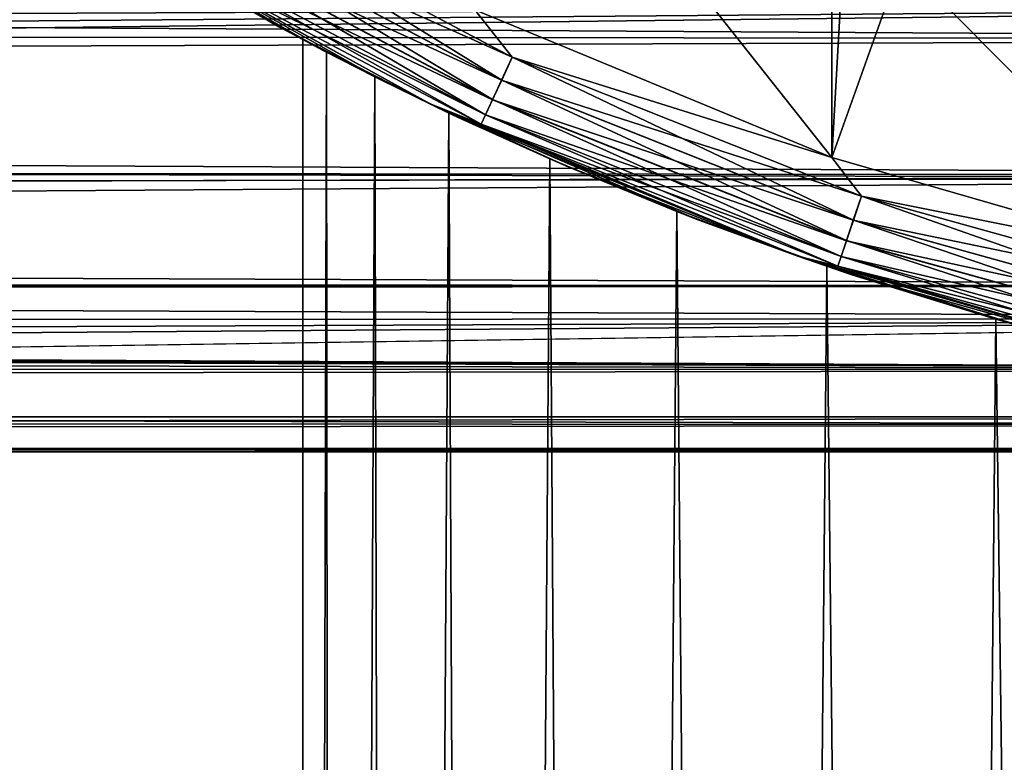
# Model space of a CAD drawing. Header units: millimetres. Extents: x -139 to 106, y -8 to 139.
# Tile 240 of 459: x -9.34 to -4.62, y 51.82 to 55.38. Entities that reach past the tile are written whole.
import ezdxf

# ---------------------------------------------------------------- set-up
doc = ezdxf.new("R2010")
doc.units = ezdxf.units.MM
doc.header["$LTSCALE"] = 53.842063
for name, color, linetype in [('47', 7, 'CONTINUOUS'), ('48', 7, 'CONTINUOUS'), ('496', 7, 'CONTINUOUS'), ('498', 7, 'CONTINUOUS'), ('499', 7, 'CONTINUOUS'), ('500', 7, 'CONTINUOUS'), ('502', 7, 'CONTINUOUS'), ('506', 7, 'CONTINUOUS'), ('508', 7, 'CONTINUOUS'), ('510', 7, 'CONTINUOUS')]:
    doc.layers.add(name, color=color, linetype=linetype)

msp = doc.modelspace()

# ---------------------------------------------------------------- linework, layer by layer
at = {"layer": '47', "color": 8, "linetype": 'CONTINUOUS'}
for points in [[(0, 56.0476, -16.5146), (0, 55.2822, -15.6078), (-76.5, 55.7292, -16.1637), (0, 56.0476, -16.5146)], [(-76.5, 55.7292, -16.1637), (0, 55.2822, -15.6078), (-76.5, 55.3561, -15.7055), (-76.5, 55.7292, -16.1637)], [(-76.5, 55.3561, -15.7055), (0, 55.2822, -15.6078), (-76.5, 55.0108, -15.2261), (-76.5, 55.3561, -15.7055)], [(0, 55.2822, -15.6078), (0, 54.6296, -14.6167), (-76.5, 55.0108, -15.2261), (0, 55.2822, -15.6078)], [(-76.5, 55.0108, -15.2261), (0, 54.6296, -14.6167), (-76.5, 54.6943, -14.7271), (-76.5, 55.0108, -15.2261)], [(-76.5, 54.6943, -14.7271), (0, 54.6296, -14.6167), (-76.5, 54.4078, -14.2103), (-76.5, 54.6943, -14.7271)], [(0, 54.6296, -14.6167), (0, 54.0991, -13.5552), (-76.5, 54.4078, -14.2103), (0, 54.6296, -14.6167)], [(-76.5, 54.4078, -14.2103), (0, 54.0991, -13.5552), (-76.5, 54.1523, -13.6774), (-76.5, 54.4078, -14.2103)], [(-76.5, 54.1523, -13.6774), (0, 54.0991, -13.5552), (-75.5194, 54.1481, -13.6678), (-76.5, 54.1523, -13.6774)], [(-75.5194, 54.1481, -13.6678), (0, 54.0991, -13.5552), (-74.6378, 54.1301, -13.6269), (-75.5194, 54.1481, -13.6678)], [(-74.6378, 54.1301, -13.6269), (0, 54.0991, -13.5552), (-73.8408, 54.1008, -13.5592), (-74.6378, 54.1301, -13.6269)], [(-73.8408, 54.1008, -13.5592), (0, 54.0991, -13.5552), (-73.1127, 54.0623, -13.4679), (-73.8408, 54.1008, -13.5592)], [(0, 54.0991, -13.5552), (0, 53.698, -12.4384), (-73.1127, 54.0623, -13.4679), (0, 54.0991, -13.5552)], [(-73.1127, 54.0623, -13.4679), (0, 53.698, -12.4384), (-72.438, 54.0159, -13.3548), (-73.1127, 54.0623, -13.4679)], [(-72.438, 54.0159, -13.3548), (0, 53.698, -12.4384), (-71.807, 53.9631, -13.2207), (-72.438, 54.0159, -13.3548)], [(-71.807, 53.9631, -13.2207), (0, 53.698, -12.4384), (-70.6508, 53.8433, -12.8931), (-71.807, 53.9631, -13.2207)], [(-70.6508, 53.8433, -12.8931), (0, 53.698, -12.4384), (-69.6136, 53.7141, -12.4927), (-70.6508, 53.8433, -12.8931)], [(-69.6136, 53.7141, -12.4927), (0, 53.698, -12.4384), (-68.691, 53.5878, -12.0312), (-69.6136, 53.7141, -12.4927)], [(0, 53.698, -12.4384), (0, 53.4321, -11.2819), (-68.691, 53.5878, -12.0312), (0, 53.698, -12.4384)], [(-68.691, 53.5878, -12.0312), (0, 53.4321, -11.2819), (-67.8853, 53.4758, -11.5237), (-68.691, 53.5878, -12.0312)], [(-67.8853, 53.4758, -11.5237), (0, 53.4321, -11.2819), (-67.1567, 53.3825, -10.9545), (-67.8853, 53.4758, -11.5237)], [(0, 53.3185, -8.9155), (0, 53.4726, -7.7389), (-65.0885, 53.3429, -8.6304), (0, 53.3185, -8.9155)], [(-65.0885, 53.3429, -8.6304), (0, 53.4726, -7.7389), (-32.2388, 53.4726, -7.7389), (-65.0885, 53.3429, -8.6304)], [(0, 53.4321, -11.2819), (0, 53.305, -10.1021), (-67.1567, 53.3825, -10.9545), (0, 53.4321, -11.2819)], [(-67.1567, 53.3825, -10.9545), (0, 53.305, -10.1021), (-66.4543, 53.3156, -10.2869), (-67.1567, 53.3825, -10.9545)], [(-66.4543, 53.3156, -10.2869), (0, 53.305, -10.1021), (-65.7573, 53.2942, -9.5015), (-66.4543, 53.3156, -10.2869)], [(-65.7573, 53.2942, -9.5015), (0, 53.3185, -8.9155), (-65.0885, 53.3429, -8.6304), (-65.7573, 53.2942, -9.5015)], [(0, 53.305, -10.1021), (0, 53.3185, -8.9155), (-65.7573, 53.2942, -9.5015), (0, 53.305, -10.1021)]]:
    msp.add_3dface(points, dxfattribs=at)
at = {"layer": '48', "color": 8, "linetype": 'CONTINUOUS'}
for points in [[(-62.491, 54.9479, -1.4237), (-62.5807, 54.7249, -2.2964), (0, 55.444, 0.4679), (-62.491, 54.9479, -1.4237)], [(0, 55.444, 0.4679), (-62.5807, 54.7249, -2.2964), (0, 54.617, -2.7243), (0, 55.444, 0.4679)], [(-62.43, 55.1885, -0.4985), (-62.491, 54.9479, -1.4237), (0, 55.444, 0.4679), (-62.43, 55.1885, -0.4985)], [(-62.4057, 55.434, 0.4304), (-62.43, 55.1885, -0.4985), (0, 55.444, 0.4679), (-62.4057, 55.434, 0.4304)], [(-62.5807, 54.7249, -2.2964), (-62.6961, 54.5296, -3.0746), (0, 54.617, -2.7243), (-62.5807, 54.7249, -2.2964)], [(-62.6961, 54.5296, -3.0746), (-63.0035, 54.1994, -4.4286), (0, 54.617, -2.7243), (-62.6961, 54.5296, -3.0746)], [(0, 54.617, -2.7243), (-63.0035, 54.1994, -4.4286), (0, 53.944, -5.5212), (0, 54.617, -2.7243)], [(-63.0035, 54.1994, -4.4286), (-63.4167, 53.9121, -5.6615), (0, 53.944, -5.5212), (-63.0035, 54.1994, -4.4286)], [(-64.4776, 53.4726, -7.7389), (-32.2388, 53.4726, -7.7389), (0, 53.944, -5.5212), (-64.4776, 53.4726, -7.7389)], [(-63.9168, 53.6685, -6.771), (-64.4776, 53.4726, -7.7389), (0, 53.944, -5.5212), (-63.9168, 53.6685, -6.771)], [(-63.4167, 53.9121, -5.6615), (-63.9168, 53.6685, -6.771), (0, 53.944, -5.5212), (-63.4167, 53.9121, -5.6615)], [(-32.2388, 53.4726, -7.7389), (0, 53.4726, -7.7389), (0, 53.944, -5.5212), (-32.2388, 53.4726, -7.7389)]]:
    msp.add_3dface(points, dxfattribs=at)
at = {"layer": '496', "color": 7, "linetype": 'CONTINUOUS', "true_color": 0xcccccc}
for points in [[(-7.9813, 14.2844, 146.8623), (-7.9813, 14.2844, 147.9542), (-7.9859, 55.2804, 146.9333), (-7.9813, 14.2844, 146.8623)], [(-7.8722, 55.2204, 145.9839), (-7.9813, 14.2844, 146.8623), (-7.9859, 55.2804, 146.9333), (-7.8722, 55.2204, 145.9839)], [(-7.9859, 55.2804, 146.9333), (-7.9813, 14.2844, 147.9542), (-7.9859, 55.2804, 147.8831), (-7.9859, 55.2804, 146.9333)], [(-7.9859, 55.2804, 147.8831), (-7.9813, 14.2844, 147.9542), (-7.8722, 55.2204, 148.8324), (-7.9859, 55.2804, 147.8831)], [(-7.8327, 14.2844, 145.7806), (-7.9813, 14.2844, 146.8623), (-7.8722, 55.2204, 145.9839), (-7.8327, 14.2844, 145.7806)], [(-7.9813, 14.2844, 147.9542), (-7.8327, 14.2844, 149.0359), (-7.8722, 55.2204, 148.8324), (-7.9813, 14.2844, 147.9542)], [(-7.6409, 55.1018, 145.0383), (-7.8327, 14.2844, 145.7806), (-7.8722, 55.2204, 145.9839), (-7.6409, 55.1018, 145.0383)], [(-7.8722, 55.2204, 148.8324), (-7.8327, 14.2844, 149.0359), (-7.6408, 55.1018, 149.7784), (-7.8722, 55.2204, 148.8324)], [(-7.5381, 14.2844, 144.7292), (-7.8327, 14.2844, 145.7806), (-7.6409, 55.1018, 145.0383), (-7.5381, 14.2844, 144.7292)], [(-7.8327, 14.2844, 149.0359), (-7.5381, 14.2844, 150.0872), (-7.6408, 55.1018, 149.7784), (-7.8327, 14.2844, 149.0359)], [(-7.2857, 54.9282, 144.1038), (-7.5381, 14.2844, 144.7292), (-7.6409, 55.1018, 145.0383), (-7.2857, 54.9282, 144.1038)], [(-7.6408, 55.1018, 149.7784), (-7.5381, 14.2844, 150.0872), (-7.2857, 54.9282, 150.7126), (-7.6408, 55.1018, 149.7784)], [(-7.1031, 14.2844, 143.7277), (-7.5381, 14.2844, 144.7292), (-7.2857, 54.9282, 144.1038), (-7.1031, 14.2844, 143.7277)], [(-7.5381, 14.2844, 150.0872), (-7.1031, 14.2844, 151.0887), (-7.2857, 54.9282, 150.7126), (-7.5381, 14.2844, 150.0872)], [(-6.8026, 54.7083, 143.1981), (-7.1031, 14.2844, 143.7277), (-7.2857, 54.9282, 144.1038), (-6.8026, 54.7083, 143.1981)], [(-7.2857, 54.9282, 150.7126), (-7.1031, 14.2844, 151.0887), (-6.8026, 54.7083, 151.6183), (-7.2857, 54.9282, 150.7126)], [(-6.5357, 14.2844, 142.7948), (-7.1031, 14.2844, 143.7277), (-6.8026, 54.7083, 143.1981), (-6.5357, 14.2844, 142.7948)], [(-7.1031, 14.2844, 151.0887), (-6.5357, 14.2844, 152.0217), (-6.8026, 54.7083, 151.6183), (-7.1031, 14.2844, 151.0887)], [(-6.1945, 54.4566, 142.3458), (-6.5357, 14.2844, 142.7948), (-6.8026, 54.7083, 143.1981), (-6.1945, 54.4566, 142.3458)], [(-6.8026, 54.7083, 151.6183), (-6.5357, 14.2844, 152.0217), (-6.1945, 54.4566, 152.4706), (-6.8026, 54.7083, 151.6183)], [(-5.8467, 14.2844, 141.9478), (-6.5357, 14.2844, 142.7948), (-6.1945, 54.4566, 142.3458), (-5.8467, 14.2844, 141.9478)], [(-6.5357, 14.2844, 152.0217), (-5.8467, 14.2844, 152.8686), (-6.1945, 54.4566, 152.4706), (-6.5357, 14.2844, 152.0217)], [(-5.4756, 54.1939, 141.5758), (-5.8467, 14.2844, 141.9478), (-6.1945, 54.4566, 142.3458), (-5.4756, 54.1939, 141.5758)], [(-6.1945, 54.4566, 152.4706), (-5.8467, 14.2844, 152.8686), (-5.4756, 54.1939, 153.2406), (-6.1945, 54.4566, 152.4706)], [(-5.0487, 14.2844, 141.2025), (-5.8467, 14.2844, 141.9478), (-5.4756, 54.1939, 141.5758), (-5.0487, 14.2844, 141.2025)], [(-5.8467, 14.2844, 152.8686), (-5.0487, 14.2844, 153.6139), (-5.4756, 54.1939, 153.2406), (-5.8467, 14.2844, 152.8686)], [(-4.6656, 53.9407, 140.9096), (-5.0487, 14.2844, 141.2025), (-5.4756, 54.1939, 141.5758), (-4.6656, 53.9407, 140.9096)], [(-5.4756, 54.1939, 153.2406), (-5.0487, 14.2844, 153.6139), (-4.6656, 53.9407, 153.9068), (-5.4756, 54.1939, 153.2406)], [(-4.1567, 14.2844, 140.5729), (-5.0487, 14.2844, 141.2025), (-4.6656, 53.9407, 140.9096), (-4.1567, 14.2844, 140.5729)], [(-5.0487, 14.2844, 153.6139), (-4.1567, 14.2844, 154.2436), (-4.6656, 53.9407, 153.9068), (-5.0487, 14.2844, 153.6139)], [(-3.7902, 53.7158, 140.363), (-4.1567, 14.2844, 140.5729), (-4.6656, 53.9407, 140.9096), (-3.7902, 53.7158, 140.363)], [(-4.6656, 53.9407, 153.9068), (-4.1567, 14.2844, 154.2436), (-3.7902, 53.7158, 154.4534), (-4.6656, 53.9407, 153.9068)]]:
    msp.add_3dface(points, dxfattribs=at)
at = {"layer": '498', "color": 7, "linetype": 'CONTINUOUS', "true_color": 0xe0f2ff}
for points in [[(-8.0999, 55.3416, 147.4063), (-8.0472, 55.3132, 146.4853), (-8.0476, 55.3134, 148.328), (-8.0999, 55.3416, 147.4063)], [(-7.9859, 55.2804, 146.9333), (-7.9859, 55.2804, 147.8831), (-8.0476, 55.3134, 148.328), (-7.9859, 55.2804, 146.9333)], [(-8.0472, 55.3132, 146.4853), (-7.9859, 55.2804, 146.9333), (-8.0476, 55.3134, 148.328), (-8.0472, 55.3132, 146.4853)], [(-8.0476, 55.3134, 148.328), (-7.9859, 55.2804, 147.8831), (-7.8875, 55.2285, 149.251), (-8.0476, 55.3134, 148.328)], [(-7.8873, 55.2283, 145.5644), (-7.9859, 55.2804, 146.9333), (-8.0472, 55.3132, 146.4853), (-7.8873, 55.2283, 145.5644)], [(-7.8722, 55.2204, 145.9839), (-7.9859, 55.2804, 146.9333), (-7.8873, 55.2283, 145.5644), (-7.8722, 55.2204, 145.9839)], [(-7.9859, 55.2804, 147.8831), (-7.8722, 55.2204, 148.8324), (-7.8875, 55.2285, 149.251), (-7.9859, 55.2804, 147.8831)], [(-7.8722, 55.2204, 148.8324), (-7.6408, 55.1018, 149.7784), (-7.8875, 55.2285, 149.251), (-7.8722, 55.2204, 148.8324)], [(-7.8875, 55.2285, 149.251), (-7.6408, 55.1018, 149.7784), (-7.615, 55.0888, 150.1689), (-7.8875, 55.2285, 149.251)], [(-7.615, 55.0888, 144.6476), (-7.8722, 55.2204, 145.9839), (-7.8873, 55.2283, 145.5644), (-7.615, 55.0888, 144.6476)], [(-7.6409, 55.1018, 145.0383), (-7.8722, 55.2204, 145.9839), (-7.615, 55.0888, 144.6476), (-7.6409, 55.1018, 145.0383)], [(-7.2857, 54.9282, 144.1038), (-7.6409, 55.1018, 145.0383), (-7.615, 55.0888, 144.6476), (-7.2857, 54.9282, 144.1038)], [(-7.6408, 55.1018, 149.7784), (-7.2857, 54.9282, 150.7126), (-7.615, 55.0888, 150.1689), (-7.6408, 55.1018, 149.7784)], [(-7.2246, 54.8994, 143.7456), (-7.2857, 54.9282, 144.1038), (-7.615, 55.0888, 144.6476), (-7.2246, 54.8994, 143.7456)], [(-7.615, 55.0888, 150.1689), (-7.2857, 54.9282, 150.7126), (-7.225, 54.8996, 151.0701), (-7.615, 55.0888, 150.1689)], [(-6.8026, 54.7083, 143.1981), (-7.2857, 54.9282, 144.1038), (-7.2246, 54.8994, 143.7456), (-6.8026, 54.7083, 143.1981)], [(-7.2857, 54.9282, 150.7126), (-6.8026, 54.7083, 151.6183), (-7.225, 54.8996, 151.0701), (-7.2857, 54.9282, 150.7126)], [(-7.225, 54.8996, 151.0701), (-6.8026, 54.7083, 151.6183), (-6.714, 54.6699, 151.9394), (-7.225, 54.8996, 151.0701)], [(-6.7135, 54.6697, 142.8762), (-6.8026, 54.7083, 143.1981), (-7.2246, 54.8994, 143.7456), (-6.7135, 54.6697, 142.8762)], [(-6.1945, 54.4566, 142.3458), (-6.8026, 54.7083, 143.1981), (-6.7135, 54.6697, 142.8762), (-6.1945, 54.4566, 142.3458)], [(-6.8026, 54.7083, 151.6183), (-6.1945, 54.4566, 152.4706), (-6.714, 54.6699, 151.9394), (-6.8026, 54.7083, 151.6183)], [(-6.714, 54.6699, 151.9394), (-6.1945, 54.4566, 152.4706), (-6.0878, 54.4153, 152.7513), (-6.714, 54.6699, 151.9394)], [(-6.0873, 54.4151, 142.0645), (-6.1945, 54.4566, 142.3458), (-6.7135, 54.6697, 142.8762), (-6.0873, 54.4151, 142.0645)], [(-5.4756, 54.1939, 141.5758), (-6.1945, 54.4566, 142.3458), (-6.0873, 54.4151, 142.0645), (-5.4756, 54.1939, 141.5758)], [(-6.1945, 54.4566, 152.4706), (-5.4756, 54.1939, 153.2406), (-6.0878, 54.4153, 152.7513), (-6.1945, 54.4566, 152.4706)], [(-6.0878, 54.4153, 152.7513), (-5.4756, 54.1939, 153.2406), (-5.3607, 54.1552, 153.4805), (-6.0878, 54.4153, 152.7513)], [(-5.3601, 54.155, 141.3354), (-5.4756, 54.1939, 141.5758), (-6.0873, 54.4151, 142.0645), (-5.3601, 54.155, 141.3354)], [(-4.6656, 53.9407, 140.9096), (-5.4756, 54.1939, 141.5758), (-5.3601, 54.155, 141.3354), (-4.6656, 53.9407, 140.9096)], [(-5.4756, 54.1939, 153.2406), (-4.6656, 53.9407, 153.9068), (-5.3607, 54.1552, 153.4805), (-5.4756, 54.1939, 153.2406)], [(-5.3607, 54.1552, 153.4805), (-4.6656, 53.9407, 153.9068), (-4.5542, 53.9093, 154.1066), (-5.3607, 54.1552, 153.4805)], [(-4.5536, 53.9091, 140.7094), (-4.6656, 53.9407, 140.9096), (-5.3601, 54.155, 141.3354), (-4.5536, 53.9091, 140.7094)], [(-3.7902, 53.7158, 140.363), (-4.6656, 53.9407, 140.9096), (-4.5536, 53.9091, 140.7094), (-3.7902, 53.7158, 140.363)], [(-4.6656, 53.9407, 153.9068), (-3.7902, 53.7158, 154.4534), (-4.5542, 53.9093, 154.1066), (-4.6656, 53.9407, 153.9068)]]:
    msp.add_3dface(points, dxfattribs=at)
at = {"layer": '499', "color": 7, "linetype": 'CONTINUOUS', "true_color": 0xe0f2ff}
for points in [[(-5.4519, 85.8612, 188.9082), (-5.4518, 54.7146, 188.9082), (-3.6732, 86.3738, 188.9082), (-5.4519, 85.8612, 188.9082)], [(-5.4518, 54.7146, 188.9082), (-3.6731, 54.2019, 188.9082), (-3.6732, 86.3738, 188.9082), (-5.4518, 54.7146, 188.9082)], [(-7.1618, 55.4232, 188.9082), (-5.4518, 54.7146, 188.9082), (-5.4519, 85.8612, 188.9082), (-7.1618, 55.4232, 188.9082)]]:
    msp.add_3dface(points, dxfattribs=at)
at = {"layer": '500', "color": 7, "linetype": 'CONTINUOUS', "true_color": 0xe0f2ff}
for points in [[(-8.0999, 55.3416, 147.4063), (-8.0476, 55.3134, 148.328), (-9.0445, 55.8936, 188.4082), (-8.0999, 55.3416, 147.4063)], [(-7.376, 54.9714, 101.6082), (-8.0999, 55.3416, 147.4063), (-9.0445, 55.8936, 188.4082), (-7.376, 54.9714, 101.6082)], [(-8.0476, 55.3134, 148.328), (-7.8875, 55.2285, 149.251), (-9.0445, 55.8936, 188.4082), (-8.0476, 55.3134, 148.328)], [(-7.8875, 55.2285, 149.251), (-7.615, 55.0888, 150.1689), (-9.0445, 55.8936, 188.4082), (-7.8875, 55.2285, 149.251)], [(-9.0445, 55.8936, 188.4082), (-7.615, 55.0888, 150.1689), (-7.376, 54.9714, 188.4082), (-9.0445, 55.8936, 188.4082)], [(-9.0445, 55.8936, 101.6082), (-7.376, 54.9714, 101.6082), (-9.0445, 55.8936, 188.4082), (-9.0445, 55.8936, 101.6082)], [(-8.0472, 55.3132, 146.4853), (-8.0999, 55.3416, 147.4063), (-7.376, 54.9714, 101.6082), (-8.0472, 55.3132, 146.4853)], [(-7.8873, 55.2283, 145.5644), (-8.0472, 55.3132, 146.4853), (-7.376, 54.9714, 101.6082), (-7.8873, 55.2283, 145.5644)], [(-7.615, 55.0888, 144.6476), (-7.8873, 55.2283, 145.5644), (-7.376, 54.9714, 101.6082), (-7.615, 55.0888, 144.6476)], [(-7.2246, 54.8994, 143.7456), (-7.615, 55.0888, 144.6476), (-7.376, 54.9714, 101.6082), (-7.2246, 54.8994, 143.7456)], [(-7.615, 55.0888, 150.1689), (-7.225, 54.8996, 151.0701), (-7.376, 54.9714, 188.4082), (-7.615, 55.0888, 150.1689)], [(-5.6147, 54.2419, 101.6082), (-7.2246, 54.8994, 143.7456), (-7.376, 54.9714, 101.6082), (-5.6147, 54.2419, 101.6082)], [(-7.225, 54.8996, 151.0701), (-6.714, 54.6699, 151.9394), (-7.376, 54.9714, 188.4082), (-7.225, 54.8996, 151.0701)], [(-6.714, 54.6699, 151.9394), (-6.0878, 54.4153, 152.7513), (-7.376, 54.9714, 188.4082), (-6.714, 54.6699, 151.9394)], [(-7.376, 54.9714, 188.4082), (-6.0878, 54.4153, 152.7513), (-5.6147, 54.2419, 188.4082), (-7.376, 54.9714, 188.4082)], [(-6.7135, 54.6697, 142.8762), (-7.2246, 54.8994, 143.7456), (-5.6147, 54.2419, 101.6082), (-6.7135, 54.6697, 142.8762)], [(-6.0873, 54.4151, 142.0645), (-6.7135, 54.6697, 142.8762), (-5.6147, 54.2419, 101.6082), (-6.0873, 54.4151, 142.0645)], [(-6.0878, 54.4153, 152.7513), (-5.3607, 54.1552, 153.4805), (-5.6147, 54.2419, 188.4082), (-6.0878, 54.4153, 152.7513)], [(-5.3601, 54.155, 141.3354), (-6.0873, 54.4151, 142.0645), (-5.6147, 54.2419, 101.6082), (-5.3601, 54.155, 141.3354)], [(-3.7828, 53.7141, 101.6082), (-5.3601, 54.155, 141.3354), (-5.6147, 54.2419, 101.6082), (-3.7828, 53.7141, 101.6082)], [(-5.3607, 54.1552, 153.4805), (-4.5542, 53.9093, 154.1066), (-5.6147, 54.2419, 188.4082), (-5.3607, 54.1552, 153.4805)], [(-5.6147, 54.2419, 188.4082), (-4.5542, 53.9093, 154.1066), (-3.7828, 53.7141, 188.4082), (-5.6147, 54.2419, 188.4082)], [(-4.5536, 53.9091, 140.7094), (-5.3601, 54.155, 141.3354), (-3.7828, 53.7141, 101.6082), (-4.5536, 53.9091, 140.7094)]]:
    msp.add_3dface(points, dxfattribs=at)
at = {"layer": '502', "color": 7, "linetype": 'CONTINUOUS', "true_color": 0xe0f2ff}
for points in [[(-5.4518, 54.7146, 101.1082), (-7.1618, 55.4232, 101.1082), (-6.7221, 56.3214, 101.1082), (-5.4518, 54.7146, 101.1082)], [(-5.1157, 55.6564, 101.1082), (-5.4518, 54.7146, 101.1082), (-6.7221, 56.3214, 101.1082), (-5.1157, 55.6564, 101.1082)], [(-3.6731, 54.2019, 101.1082), (-5.4518, 54.7146, 101.1082), (-5.1157, 55.6564, 101.1082), (-3.6731, 54.2019, 101.1082)], [(-3.4452, 55.1756, 101.1082), (-3.6731, 54.2019, 101.1082), (-5.1157, 55.6564, 101.1082), (-3.4452, 55.1756, 101.1082)]]:
    msp.add_3dface(points, dxfattribs=at)
at = {"layer": '506', "color": 7, "linetype": 'CONTINUOUS', "true_color": 0xe0f2ff}
for points in [[(-3.4452, 55.1756, 101.1082), (-5.1157, 55.6564, 101.1082), (-4.9079, 55.7219, 101.0912), (-3.4452, 55.1756, 101.1082)], [(-3.3042, 55.2767, 101.0912), (-3.4452, 55.1756, 101.1082), (-4.9079, 55.7219, 101.0912), (-3.3042, 55.2767, 101.0912)], [(-3.3042, 55.2767, 101.0912), (-4.9079, 55.7219, 101.0912), (-3.2783, 55.3945, 101.0412), (-3.3042, 55.2767, 101.0912)]]:
    msp.add_3dface(points, dxfattribs=at)
at = {"layer": '508', "color": 7, "linetype": 'CONTINUOUS', "true_color": 0xe0f2ff}
for points in [[(-6.9825, 55.1954, 101.1252), (-8.6356, 55.9354, 101.1753), (-8.5734, 56.0389, 101.1252), (-6.9825, 55.1954, 101.1252)], [(-7.1618, 55.4232, 101.1082), (-6.9825, 55.1954, 101.1252), (-8.5734, 56.0389, 101.1252), (-7.1618, 55.4232, 101.1082)], [(-7.0332, 55.0859, 101.1753), (-8.689, 55.8466, 101.2548), (-8.6356, 55.9354, 101.1753), (-7.0332, 55.0859, 101.1753)], [(-7.0332, 55.0859, 101.1753), (-8.6356, 55.9354, 101.1753), (-6.9825, 55.1954, 101.1252), (-7.0332, 55.0859, 101.1753)], [(-7.376, 54.9714, 101.6082), (-9.0445, 55.8936, 101.6082), (-8.7557, 55.7358, 101.4793), (-7.376, 54.9714, 101.6082)], [(-7.0767, 54.9919, 101.2548), (-8.73, 55.7786, 101.3585), (-8.689, 55.8466, 101.2548), (-7.0767, 54.9919, 101.2548)], [(-7.0767, 54.9919, 101.2548), (-8.689, 55.8466, 101.2548), (-7.0332, 55.0859, 101.1753), (-7.0767, 54.9919, 101.2548)], [(-7.1101, 54.9197, 101.3585), (-8.7557, 55.7358, 101.4793), (-8.73, 55.7786, 101.3585), (-7.1101, 54.9197, 101.3585)], [(-7.1101, 54.9197, 101.3585), (-8.73, 55.7786, 101.3585), (-7.0767, 54.9919, 101.2548), (-7.1101, 54.9197, 101.3585)], [(-7.131, 54.8745, 101.4793), (-7.376, 54.9714, 101.6082), (-8.7557, 55.7358, 101.4793), (-7.131, 54.8745, 101.4793)], [(-7.131, 54.8745, 101.4793), (-8.7557, 55.7358, 101.4793), (-7.1101, 54.9197, 101.3585), (-7.131, 54.8745, 101.4793)], [(-7.1618, 55.4232, 101.1082), (-5.4518, 54.7146, 101.1082), (-6.9825, 55.1954, 101.1252), (-7.1618, 55.4232, 101.1082)], [(-5.3098, 54.529, 101.1252), (-7.0332, 55.0859, 101.1753), (-6.9825, 55.1954, 101.1252), (-5.3098, 54.529, 101.1252)], [(-5.4518, 54.7146, 101.1082), (-5.3098, 54.529, 101.1252), (-6.9825, 55.1954, 101.1252), (-5.4518, 54.7146, 101.1082)], [(-5.3483, 54.4146, 101.1753), (-7.0767, 54.9919, 101.2548), (-7.0332, 55.0859, 101.1753), (-5.3483, 54.4146, 101.1753)], [(-5.3483, 54.4146, 101.1753), (-7.0332, 55.0859, 101.1753), (-5.3098, 54.529, 101.1252), (-5.3483, 54.4146, 101.1753)], [(-5.6147, 54.2419, 101.6082), (-7.376, 54.9714, 101.6082), (-7.131, 54.8745, 101.4793), (-5.6147, 54.2419, 101.6082)], [(-5.3814, 54.3164, 101.2548), (-7.1101, 54.9197, 101.3585), (-7.0767, 54.9919, 101.2548), (-5.3814, 54.3164, 101.2548)], [(-5.3814, 54.3164, 101.2548), (-7.0767, 54.9919, 101.2548), (-5.3483, 54.4146, 101.1753), (-5.3814, 54.3164, 101.2548)], [(-5.4068, 54.2411, 101.3585), (-7.131, 54.8745, 101.4793), (-7.1101, 54.9197, 101.3585), (-5.4068, 54.2411, 101.3585)], [(-5.4068, 54.2411, 101.3585), (-7.1101, 54.9197, 101.3585), (-5.3814, 54.3164, 101.2548), (-5.4068, 54.2411, 101.3585)], [(-5.4227, 54.1938, 101.4793), (-5.6147, 54.2419, 101.6082), (-7.131, 54.8745, 101.4793), (-5.4227, 54.1938, 101.4793)], [(-5.4227, 54.1938, 101.4793), (-7.131, 54.8745, 101.4793), (-5.4068, 54.2411, 101.3585), (-5.4227, 54.1938, 101.4793)], [(-5.4518, 54.7146, 101.1082), (-3.6731, 54.2019, 101.1082), (-5.3098, 54.529, 101.1252), (-5.4518, 54.7146, 101.1082)], [(-3.5748, 54.0473, 101.1252), (-5.3483, 54.4146, 101.1753), (-5.3098, 54.529, 101.1252), (-3.5748, 54.0473, 101.1252)], [(-3.6731, 54.2019, 101.1082), (-3.5748, 54.0473, 101.1252), (-5.3098, 54.529, 101.1252), (-3.6731, 54.2019, 101.1082)], [(-3.6008, 53.9294, 101.1753), (-5.3814, 54.3164, 101.2548), (-5.3483, 54.4146, 101.1753), (-3.6008, 53.9294, 101.1753)], [(-3.6008, 53.9294, 101.1753), (-5.3483, 54.4146, 101.1753), (-3.5748, 54.0473, 101.1252), (-3.6008, 53.9294, 101.1753)], [(-3.6231, 53.8282, 101.2548), (-5.4068, 54.2411, 101.3585), (-5.3814, 54.3164, 101.2548), (-3.6231, 53.8282, 101.2548)], [(-3.6231, 53.8282, 101.2548), (-5.3814, 54.3164, 101.2548), (-3.6008, 53.9294, 101.1753), (-3.6231, 53.8282, 101.2548)], [(-3.7828, 53.7141, 101.6082), (-5.6147, 54.2419, 101.6082), (-5.4227, 54.1938, 101.4793), (-3.7828, 53.7141, 101.6082)], [(-3.6401, 53.7506, 101.3585), (-5.4227, 54.1938, 101.4793), (-5.4068, 54.2411, 101.3585), (-3.6401, 53.7506, 101.3585)], [(-3.6401, 53.7506, 101.3585), (-5.4068, 54.2411, 101.3585), (-3.6231, 53.8282, 101.2548), (-3.6401, 53.7506, 101.3585)], [(-3.6509, 53.7019, 101.4793), (-3.7828, 53.7141, 101.6082), (-5.4227, 54.1938, 101.4793), (-3.6509, 53.7019, 101.4793)], [(-3.6509, 53.7019, 101.4793), (-5.4227, 54.1938, 101.4793), (-3.6401, 53.7506, 101.3585), (-3.6509, 53.7019, 101.4793)]]:
    msp.add_3dface(points, dxfattribs=at)
at = {"layer": '510', "color": 7, "linetype": 'CONTINUOUS', "true_color": 0xe0f2ff}
for points in [[(-7.033, 55.0863, 188.8414), (-8.5731, 56.0393, 188.8913), (-8.6354, 55.9358, 188.8414), (-7.033, 55.0863, 188.8414)], [(-6.9823, 55.1959, 188.8913), (-7.1618, 55.4232, 188.9082), (-8.5731, 56.0393, 188.8913), (-6.9823, 55.1959, 188.8913)], [(-6.9823, 55.1959, 188.8913), (-8.5731, 56.0393, 188.8913), (-7.033, 55.0863, 188.8414), (-6.9823, 55.1959, 188.8913)], [(-7.0765, 54.9922, 188.7619), (-8.6354, 55.9358, 188.8414), (-8.6888, 55.847, 188.7619), (-7.0765, 54.9922, 188.7619)], [(-7.033, 55.0863, 188.8414), (-8.6354, 55.9358, 188.8414), (-7.0765, 54.9922, 188.7619), (-7.033, 55.0863, 188.8414)], [(-9.0445, 55.8936, 188.4082), (-7.376, 54.9714, 188.4082), (-8.7556, 55.7359, 188.5376), (-9.0445, 55.8936, 188.4082)], [(-7.11, 54.92, 188.6583), (-8.6888, 55.847, 188.7619), (-8.7298, 55.7788, 188.6583), (-7.11, 54.92, 188.6583)], [(-7.0765, 54.9922, 188.7619), (-8.6888, 55.847, 188.7619), (-7.11, 54.92, 188.6583), (-7.0765, 54.9922, 188.7619)], [(-7.131, 54.8746, 188.5376), (-8.7298, 55.7788, 188.6583), (-8.7556, 55.7359, 188.5376), (-7.131, 54.8746, 188.5376)], [(-7.11, 54.92, 188.6583), (-8.7298, 55.7788, 188.6583), (-7.131, 54.8746, 188.5376), (-7.11, 54.92, 188.6583)], [(-7.376, 54.9714, 188.4082), (-7.131, 54.8746, 188.5376), (-8.7556, 55.7359, 188.5376), (-7.376, 54.9714, 188.4082)], [(-5.4518, 54.7146, 188.9082), (-7.1618, 55.4232, 188.9082), (-6.9823, 55.1959, 188.8913), (-5.4518, 54.7146, 188.9082)], [(-5.3482, 54.415, 188.8414), (-6.9823, 55.1959, 188.8913), (-7.033, 55.0863, 188.8414), (-5.3482, 54.415, 188.8414)], [(-5.3096, 54.5295, 188.8913), (-5.4518, 54.7146, 188.9082), (-6.9823, 55.1959, 188.8913), (-5.3096, 54.5295, 188.8913)], [(-5.3096, 54.5295, 188.8913), (-6.9823, 55.1959, 188.8913), (-5.3482, 54.415, 188.8414), (-5.3096, 54.5295, 188.8913)], [(-5.3813, 54.3167, 188.7619), (-7.033, 55.0863, 188.8414), (-7.0765, 54.9922, 188.7619), (-5.3813, 54.3167, 188.7619)], [(-5.3482, 54.415, 188.8414), (-7.033, 55.0863, 188.8414), (-5.3813, 54.3167, 188.7619), (-5.3482, 54.415, 188.8414)], [(-7.376, 54.9714, 188.4082), (-5.6147, 54.2419, 188.4082), (-7.131, 54.8746, 188.5376), (-7.376, 54.9714, 188.4082)], [(-5.4067, 54.2413, 188.6583), (-7.0765, 54.9922, 188.7619), (-7.11, 54.92, 188.6583), (-5.4067, 54.2413, 188.6583)], [(-5.3813, 54.3167, 188.7619), (-7.0765, 54.9922, 188.7619), (-5.4067, 54.2413, 188.6583), (-5.3813, 54.3167, 188.7619)], [(-5.4227, 54.1939, 188.5376), (-7.11, 54.92, 188.6583), (-7.131, 54.8746, 188.5376), (-5.4227, 54.1939, 188.5376)], [(-5.4067, 54.2413, 188.6583), (-7.11, 54.92, 188.6583), (-5.4227, 54.1939, 188.5376), (-5.4067, 54.2413, 188.6583)], [(-5.6147, 54.2419, 188.4082), (-5.4227, 54.1939, 188.5376), (-7.131, 54.8746, 188.5376), (-5.6147, 54.2419, 188.4082)], [(-3.6731, 54.2019, 188.9082), (-5.4518, 54.7146, 188.9082), (-5.3096, 54.5295, 188.8913), (-3.6731, 54.2019, 188.9082)], [(-3.6007, 53.9298, 188.8414), (-5.3096, 54.5295, 188.8913), (-5.3482, 54.415, 188.8414), (-3.6007, 53.9298, 188.8414)], [(-3.5747, 54.0478, 188.8913), (-3.6731, 54.2019, 188.9082), (-5.3096, 54.5295, 188.8913), (-3.5747, 54.0478, 188.8913)], [(-3.5747, 54.0478, 188.8913), (-5.3096, 54.5295, 188.8913), (-3.6007, 53.9298, 188.8414), (-3.5747, 54.0478, 188.8913)], [(-3.623, 53.8285, 188.7619), (-5.3482, 54.415, 188.8414), (-5.3813, 54.3167, 188.7619), (-3.623, 53.8285, 188.7619)], [(-3.6007, 53.9298, 188.8414), (-5.3482, 54.415, 188.8414), (-3.623, 53.8285, 188.7619), (-3.6007, 53.9298, 188.8414)], [(-3.6401, 53.7508, 188.6583), (-5.3813, 54.3167, 188.7619), (-5.4067, 54.2413, 188.6583), (-3.6401, 53.7508, 188.6583)], [(-3.623, 53.8285, 188.7619), (-5.3813, 54.3167, 188.7619), (-3.6401, 53.7508, 188.6583), (-3.623, 53.8285, 188.7619)], [(-5.6147, 54.2419, 188.4082), (-3.7828, 53.7141, 188.4082), (-5.4227, 54.1939, 188.5376), (-5.6147, 54.2419, 188.4082)], [(-3.6508, 53.702, 188.5376), (-5.4067, 54.2413, 188.6583), (-5.4227, 54.1939, 188.5376), (-3.6508, 53.702, 188.5376)], [(-3.6401, 53.7508, 188.6583), (-5.4067, 54.2413, 188.6583), (-3.6508, 53.702, 188.5376), (-3.6401, 53.7508, 188.6583)], [(-3.7828, 53.7141, 188.4082), (-3.6508, 53.702, 188.5376), (-5.4227, 54.1939, 188.5376), (-3.7828, 53.7141, 188.4082)]]:
    msp.add_3dface(points, dxfattribs=at)

doc.saveas('drawing.dxf')
